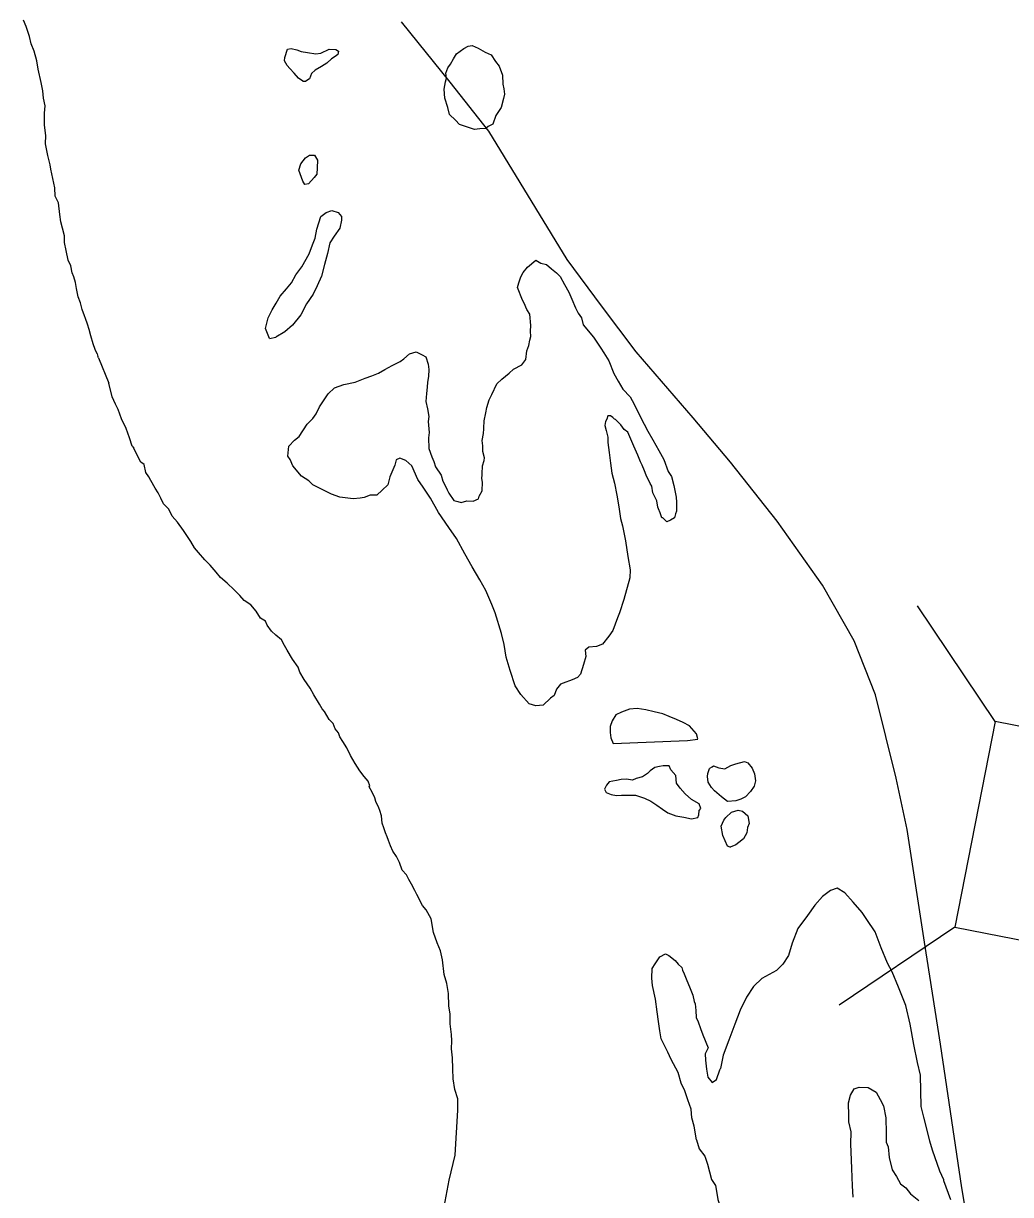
# Model space of a CAD drawing. Extents: x -83719 to 153526, y -11835 to 11446.
# Drawn here: x 1428.2 to 1490.4, y -1028.4 to -954.6 of the extents above; entities that cross this region are included whole.
import ezdxf

# ---------------------------------------------------------------- set-up
doc = ezdxf.new("R2010")
doc.units = 0
for name, color, linetype in [('Level 2', 7, 'Continuous'), ('Level 20', 7, 'Continuous'), ('Level 9', 7, 'Continuous')]:
    doc.layers.add(name, color=color, linetype=linetype)

msp = doc.modelspace()

# ---------------------------------------------------------------- linework, layer by layer
at = {"layer": 'Level 2'}
msp.add_lwpolyline([(1487.977, -1031.884), (1487.329, -1027.989), (1485.975, -1018.93), (1484.976, -1012.503), (1483.895, -1005.41), (1483.195, -1002.184), (1481.887, -996.933), (1480.55, -993.521), (1478.545, -990.022), (1475.696, -985.973), (1472.753, -982.261), (1470.397, -979.472), (1466.812, -975.305), (1464.62, -972.412), (1462.46, -969.485), (1457.528, -961.405), (1455.098, -958.316), (1452.021, -954.506)], dxfattribs=at)
at = {"layer": 'Level 20'}
for p, q in [((1489.436, -998.609), (1484.526, -991.307)), ((1486.899, -1011.563), (1479.596, -1016.473))]:
    msp.add_line(p, q, dxfattribs=at)
msp.add_lwpolyline([(1528.298, -1006.222), (1489.436, -998.609), (1486.899, -1011.563), (1525.76, -1019.176)], close=True, dxfattribs=at)
at = {"layer": 'Level 9'}
for points in [[(1432.838, -975.432), (1432.726, -975.167), (1432.585, -974.803), (1432.441, -974.305), (1432.333, -973.906), (1432.226, -973.574), (1432.119, -973.209), (1432.049, -973.044), (1431.907, -972.646), (1431.798, -972.214), (1431.657, -971.849), (1431.546, -971.317), (1431.472, -970.951), (1431.365, -970.586), (1431.259, -970.321), (1431.184, -969.888), (1431.009, -969.524), (1430.897, -968.925), (1430.787, -968.427), (1430.778, -967.992), (1430.668, -967.527), (1430.56, -967.128), (1430.484, -966.662), (1430.402, -965.929), (1430.193, -965.499), (1430.182, -964.965), (1429.924, -963.801), (1429.886, -963.534), (1429.74, -962.936), (1429.591, -962.204), (1429.614, -961.669), (1429.534, -961.036), (1429.518, -960.268), (1429.575, -959.799), (1429.465, -959.334), (1429.422, -958.867), (1429.311, -958.335), (1429.127, -957.503), (1429.05, -956.97), (1428.871, -956.373), (1428.694, -955.909), (1428.585, -955.443), (1428.372, -954.813), (1428.197, -954.416)], [(1445.801, -958.248), (1445.531, -958.054), (1445.258, -957.759), (1444.985, -957.464), (1444.815, -957.267), (1444.642, -956.97), (1444.671, -956.769), (1444.827, -956.231), (1445.059, -956.193), (1445.427, -956.285), (1445.696, -956.379), (1446.097, -956.438), (1446.632, -956.526), (1446.931, -956.487), (1447.459, -956.241), (1447.892, -956.266), (1448.061, -956.362), (1447.999, -956.564), (1447.835, -956.701), (1447.605, -956.84), (1447.31, -957.113), (1446.981, -957.321), (1446.587, -957.563), (1446.358, -957.769), (1446.231, -958.105), (1446.001, -958.244)], [(1454.82, -957.754), (1454.946, -957.417), (1455.108, -957.18), (1455.301, -956.842), (1455.494, -956.537), (1455.954, -956.193), (1456.217, -956.054), (1456.483, -956.015), (1456.853, -956.174), (1457.291, -956.432), (1457.661, -956.591), (1457.936, -957.019), (1458.176, -957.315), (1458.387, -957.878), (1458.399, -958.446), (1458.472, -958.745), (1458.512, -959.078), (1458.451, -959.347), (1458.297, -959.918), (1457.974, -960.426), (1457.785, -960.965), (1457.488, -961.105), (1457.325, -961.242), (1456.958, -961.25), (1456.626, -961.29), (1456.123, -961.134), (1455.686, -960.976), (1455.415, -960.715), (1455.041, -960.356), (1454.932, -959.923), (1454.753, -959.326), (1454.708, -958.759), (1454.798, -958.289), (1454.86, -958.054)], [(1454.86, -958.054), (1454.82, -957.754)], [(1445.801, -958.248), (1446.001, -958.244)], [(1445.799, -964.563), (1445.551, -963.867), (1445.676, -963.463), (1445.968, -963.089), (1446.231, -962.917), (1446.531, -962.91), (1446.738, -963.24), (1446.714, -963.708), (1446.689, -964.11), (1446.527, -964.314), (1446.169, -964.722), (1445.937, -964.761)], [(1445.939, -964.76), (1445.799, -964.563)], [(1443.706, -974.464), (1443.46, -973.835), (1443.612, -973.163), (1443.868, -972.657), (1444.126, -972.25), (1444.384, -971.81), (1444.774, -971.334), (1445.099, -970.96), (1445.355, -970.453), (1445.744, -969.943), (1446.194, -969.132), (1446.415, -968.559), (1446.573, -968.155), (1446.695, -967.584), (1446.945, -966.777), (1447.273, -966.536), (1447.636, -966.395), (1448.039, -966.52), (1448.244, -966.783), (1448.249, -967.016), (1448.126, -967.52), (1447.77, -968.029), (1447.512, -968.435), (1447.359, -969.107), (1447.174, -969.813), (1446.99, -970.552), (1446.702, -971.159), (1446.446, -971.666), (1446.026, -972.276), (1445.674, -972.985), (1445.154, -973.631), (1444.663, -974.043), (1444.104, -974.389)], [(1447.41, -977.96), (1447.802, -977.584), (1448.397, -977.371), (1449.094, -977.222), (1449.722, -976.975), (1450.152, -976.832), (1450.581, -976.656), (1450.976, -976.413), (1451.437, -976.169), (1451.932, -975.925), (1452.162, -975.753), (1452.522, -975.445), (1452.952, -975.302), (1453.322, -975.494), (1453.558, -975.623), (1453.701, -976.088), (1453.742, -976.421), (1453.717, -976.856), (1453.658, -977.224), (1453.631, -977.526), (1453.606, -977.927), (1453.55, -978.43), (1453.66, -978.895), (1453.737, -979.394), (1453.71, -979.696), (1453.757, -980.396), (1453.731, -980.731), (1453.745, -981.399), (1453.923, -981.93), (1454.062, -982.227), (1454.169, -982.559), (1454.513, -983.087), (1454.62, -983.452), (1454.725, -983.65), (1454.899, -984.014), (1455.003, -984.212), (1455.312, -984.673), (1455.58, -984.734), (1455.781, -984.797), (1456.145, -984.689), (1456.546, -984.713), (1456.876, -984.573), (1456.906, -984.405), (1457.099, -984.067), (1457.121, -983.532), (1457.083, -983.299), (1457.111, -983.064), (1457.11, -982.997), (1457.133, -982.496), (1457.226, -982.16), (1457.255, -981.992), (1457.147, -981.593), (1457.14, -981.226), (1457.099, -980.893), (1457.19, -980.456), (1457.217, -980.155), (1457.217, -980.122), (1457.24, -979.653), (1457.33, -979.15), (1457.389, -978.815), (1457.546, -978.344), (1457.706, -978.006), (1458.025, -977.331), (1458.352, -977.024), (1458.81, -976.646), (1459.072, -976.407), (1459.599, -976.128), (1459.859, -975.788), (1459.914, -975.253), (1460.04, -974.916), (1460.1, -974.58), (1460.162, -974.345), (1460.155, -974.011), (1460.181, -973.643), (1460.1, -972.943), (1459.927, -972.646), (1459.752, -972.249), (1459.648, -972.051), (1459.331, -971.256), (1459.425, -970.953), (1459.551, -970.583), (1459.678, -970.313), (1459.971, -969.972), (1460.495, -969.527), (1460.799, -969.721), (1461.167, -969.813), (1461.473, -970.074), (1461.778, -970.335), (1462.016, -970.563), (1462.293, -971.059), (1462.569, -971.554), (1462.745, -971.984), (1462.99, -972.547), (1463.163, -972.878), (1463.369, -973.174), (1463.478, -973.606), (1464.128, -974.394), (1464.575, -975.086), (1464.781, -975.382), (1465.091, -975.877), (1465.408, -976.672)], [(1443.706, -974.464), (1444.104, -974.389)], [(1432.838, -975.432), (1432.896, -975.605)], [(1432.921, -975.693), (1432.896, -975.605)], [(1432.921, -975.693), (1432.923, -975.696), (1433.569, -977.288)], [(1465.408, -976.672), (1465.684, -977.167), (1465.961, -977.662), (1466.438, -978.153), (1466.681, -978.616), (1466.959, -979.178), (1467.307, -979.872), (1467.549, -980.301), (1467.86, -980.862), (1468.24, -981.523), (1468.552, -982.084), (1468.834, -982.846), (1469.041, -983.176), (1469.186, -983.741), (1469.334, -984.473), (1469.341, -984.773), (1469.348, -985.107), (1469.352, -985.341), (1469.289, -985.509), (1469.228, -985.778), (1468.965, -985.917), (1468.734, -986.022), (1468.495, -985.76), (1468.428, -985.762), (1468.322, -985.463), (1468.217, -985.198), (1468.181, -985.099), (1468.106, -984.699), (1467.863, -984.204), (1467.787, -983.771), (1467.684, -983.606), (1467.44, -983.077), (1467.334, -982.812), (1467.193, -982.447), (1467.089, -982.249), (1466.914, -981.818), (1466.669, -981.256), (1466.284, -980.362), (1466.047, -980.2), (1465.841, -979.903), (1465.501, -979.577), (1465.434, -979.545), (1465.332, -979.447), (1465.197, -979.349), (1465.13, -979.351), (1465.03, -979.353), (1464.968, -979.555), (1464.871, -979.69), (1464.843, -979.958), (1464.916, -980.257), (1465.025, -980.689), (1465.032, -981.023), (1465.111, -981.656), (1465.192, -982.323), (1465.272, -982.956), (1465.451, -983.587), (1465.6, -984.352), (1465.716, -985.085), (1465.831, -985.817), (1465.94, -986.283), (1466.126, -987.214), (1466.28, -988.213), (1466.431, -989.045), (1466.408, -989.547), (1466.037, -990.925), (1465.754, -991.766), (1465.627, -992.07), (1465.344, -992.878), (1465.085, -993.217), (1464.696, -993.727), (1464.299, -993.869), (1463.833, -993.912), (1463.604, -994.118), (1463.646, -994.518), (1463.49, -995.022), (1463.302, -995.628), (1463.107, -995.832), (1462.777, -995.973), (1462.215, -996.186), (1462.049, -996.256), (1461.789, -996.562), (1461.631, -996.967), (1461.401, -997.139), (1460.944, -997.583), (1460.479, -997.626), (1460.076, -997.501), (1459.531, -996.911), (1459.186, -996.351), (1458.866, -995.389), (1458.616, -994.559), (1458.499, -993.759), (1458.318, -993.062), (1457.925, -991.767), (1457.714, -991.237), (1457.329, -990.343), (1456.949, -989.683), (1456.465, -988.858), (1456.015, -988.033), (1455.495, -987.075), (1455.014, -986.383), (1454.362, -985.429)], [(1435.059, -981.255), (1434.874, -980.734), (1434.661, -980.138), (1434.383, -979.542), (1434.17, -978.945), (1433.997, -978.615), (1433.787, -978.152), (1433.569, -977.288)], [(1454.362, -985.429), (1453.843, -984.538), (1453.396, -983.846), (1453.052, -983.352), (1452.668, -982.491), (1452.295, -982.165), (1451.925, -982.006), (1451.694, -982.111), (1451.601, -982.447), (1451.283, -983.189), (1451.16, -983.693), (1450.801, -984.035), (1450.474, -984.343), (1450.041, -984.352), (1449.678, -984.493), (1449.412, -984.532), (1448.98, -984.575), (1448.145, -984.459), (1447.608, -984.27), (1446.935, -983.951), (1446.43, -983.694), (1446.191, -983.432), (1445.718, -983.141), (1445.172, -982.485), (1444.997, -982.088), (1444.859, -981.89), (1444.913, -981.254), (1445.272, -980.879), (1445.566, -980.639), (1446.083, -979.859), (1446.443, -979.517), (1446.636, -979.213), (1446.86, -978.773), (1447.41, -977.96)], [(1435.059, -981.255), (1435.146, -981.386)], [(1435.808, -982.418), (1435.605, -982.256), (1435.363, -981.827), (1435.146, -981.386)], [(1455.575, -1023.024), (1455.562, -1022.389), (1455.383, -1021.792), (1455.269, -1021.126), (1455.256, -1020.491), (1455.242, -1019.79), (1455.163, -1019.224), (1455.186, -1018.722), (1455.178, -1018.321), (1455.137, -1017.988), (1455.097, -1017.655), (1455.085, -1017.054), (1455.007, -1016.521), (1454.991, -1015.753), (1454.878, -1015.12), (1454.7, -1014.556), (1454.614, -1013.622), (1454.469, -1013.057), (1454.259, -1012.561), (1454.045, -1011.897), (1453.894, -1011.032), (1453.582, -1010.47), (1453.343, -1010.208), (1452.996, -1009.514), (1452.857, -1009.25), (1452.649, -1008.853), (1452.476, -1008.556), (1452.337, -1008.258), (1452.064, -1007.964), (1451.888, -1007.5), (1451.713, -1007.102), (1451.473, -1006.773), (1451.333, -1006.442), (1451.193, -1006.111), (1451.121, -1005.879), (1451.016, -1005.614), (1450.91, -1005.315), (1450.804, -1005.017), (1450.761, -1004.55), (1450.654, -1004.218), (1450.584, -1004.053), (1450.409, -1003.656), (1450.337, -1003.423), (1450.163, -1003.059), (1449.99, -1002.729), (1450.022, -1002.662), (1449.916, -1002.363), (1449.676, -1002.068), (1449.402, -1001.706), (1449.093, -1001.245), (1448.816, -1000.75), (1448.572, -1000.254), (1448.331, -999.858), (1448.125, -999.562), (1448.053, -999.329), (1447.848, -999.066), (1447.708, -998.735), (1447.469, -998.473), (1447.159, -997.979), (1447.022, -997.814), (1446.85, -997.517), (1446.504, -996.923), (1446.262, -996.494), (1445.885, -995.968), (1445.609, -995.506), (1445.502, -995.174), (1445.158, -994.68), (1444.814, -994.12), (1444.641, -993.823), (1444.467, -993.459), (1444.094, -993.166), (1443.822, -992.905), (1443.548, -992.543), (1443.443, -992.278), (1443.139, -992.084), (1442.863, -991.656), (1442.522, -991.262), (1442.116, -990.97), (1441.843, -990.675), (1441.469, -990.316), (1441.028, -989.891), (1440.62, -989.532), (1440.347, -989.204), (1439.971, -988.744), (1439.631, -988.417), (1439.222, -987.958), (1438.982, -987.663), (1438.741, -987.267), (1438.534, -986.937), (1438.293, -986.575), (1437.916, -986.048), (1437.575, -985.655), (1437.366, -985.225), (1437.026, -984.898), (1436.852, -984.534), (1436.678, -984.204), (1436.505, -983.907), (1436.229, -983.412), (1436.091, -983.181), (1435.919, -982.917), (1435.808, -982.418)], [(1470.703, -999.706), (1470.61, -999.38), (1470.167, -998.888), (1469.762, -998.663), (1469.358, -998.471), (1468.888, -998.281), (1468.485, -998.123), (1467.949, -998.001), (1467.414, -997.878), (1466.879, -997.79), (1466.38, -997.834), (1465.884, -998.011), (1465.521, -998.186), (1465.296, -998.559), (1465.17, -998.929), (1465.178, -999.296), (1465.218, -999.629), (1465.359, -999.994), (1470.052, -999.793)], [(1470.052, -999.793), (1470.696, -999.708)], [(1470.874, -1004.085), (1470.768, -1003.787), (1470.296, -1003.53), (1469.889, -1003.171), (1469.582, -1002.81), (1469.342, -1002.481), (1469.299, -1002.014), (1468.991, -1001.653), (1468.886, -1001.388), (1468.52, -1001.396), (1468.287, -1001.435), (1467.989, -1001.508), (1467.693, -1001.715), (1467.53, -1001.885), (1467.201, -1002.093), (1466.804, -1002.202), (1466.573, -1002.307), (1466.205, -1002.248), (1465.872, -1002.255), (1465.574, -1002.328), (1465.109, -1002.405), (1464.947, -1002.609), (1464.819, -1002.879), (1464.923, -1003.077), (1465.225, -1003.204), (1465.56, -1003.264), (1465.893, -1003.257), (1466.392, -1003.246), (1466.759, -1003.238), (1467.329, -1003.426), (1467.733, -1003.618), (1468.105, -1003.878), (1468.477, -1004.137), (1468.814, -1004.364), (1469.318, -1004.553), (1469.82, -1004.643), (1470.288, -1004.733), (1470.686, -1004.658), (1470.749, -1004.489), (1470.777, -1004.221)], [(1471.592, -1001.46), (1471.685, -1001.395), (1472.021, -1001.522), (1472.388, -1001.581), (1472.784, -1001.372), (1473.081, -1001.265), (1473.645, -1001.119), (1473.847, -1001.215), (1474.12, -1001.543), (1474.261, -1001.908), (1474.336, -1002.341), (1474.243, -1002.677), (1474.017, -1003.016), (1473.691, -1003.357), (1473.394, -1003.497), (1473.097, -1003.603), (1472.564, -1003.648), (1472.192, -1003.356), (1471.751, -1002.964), (1471.547, -1002.768), (1471.34, -1002.438), (1471.299, -1002.072), (1471.328, -1001.871), (1471.422, -1001.568), (1471.451, -1001.552)], [(1471.451, -1001.552), (1471.592, -1001.46)], [(1470.777, -1004.221), (1470.874, -1004.085)], [(1472.556, -1006.455), (1472.276, -1005.793), (1472.163, -1005.194), (1472.322, -1004.823), (1472.452, -1004.653), (1472.811, -1004.311), (1473.242, -1004.202), (1473.51, -1004.263), (1473.849, -1004.556), (1473.926, -1005.022), (1473.831, -1005.292), (1473.772, -1005.627), (1473.579, -1005.999), (1473.285, -1006.239), (1473.087, -1006.377), (1472.724, -1006.518), (1472.758, -1006.551)], [(1472.724, -1006.518), (1472.556, -1006.455)], [(1486.191, -1027.493), (1485.942, -1026.95), (1485.481, -1025.623), (1485.303, -1025.059), (1485.229, -1024.693), (1484.938, -1023.53), (1484.758, -1022.866), (1484.717, -1020.895), (1484.533, -1020.097), (1484.31, -1018.966), (1484.083, -1017.668), (1483.793, -1016.505), (1483.335, -1015.345), (1482.949, -1014.385), (1482.637, -1013.823), (1482.251, -1012.863), (1481.864, -1011.869), (1481.348, -1011.078), (1481.039, -1010.65), (1480.492, -1009.994), (1479.947, -1009.404), (1479.475, -1009.113), (1479.044, -1009.256), (1478.552, -1009.634), (1478.064, -1010.179), (1477.611, -1010.824), (1476.995, -1011.639), (1476.648, -1012.582), (1476.397, -1013.356), (1476.042, -1013.898), (1475.675, -1014.282)], [(1470.608, -1024.973), (1470.457, -1024.108), (1470.313, -1023.576), (1470.268, -1023.043), (1470.056, -1022.446), (1469.878, -1021.882), (1469.634, -1021.386), (1469.454, -1020.721), (1469.004, -1019.896), (1468.794, -1019.432), (1468.377, -1018.606), (1468.3, -1018.107), (1468.221, -1017.507), (1468.142, -1016.907), (1468.025, -1016.108), (1467.841, -1015.243), (1467.798, -1014.776), (1467.819, -1014.174), (1468.012, -1013.87), (1468.303, -1013.429), (1468.666, -1013.254), (1468.868, -1013.35), (1469.274, -1013.675), (1469.446, -1013.906), (1469.683, -1014.101), (1469.72, -1014.267), (1469.824, -1014.499), (1470, -1014.93), (1470.175, -1015.327), (1470.386, -1015.857), (1470.461, -1016.256), (1470.53, -1016.388), (1470.572, -1016.822), (1470.581, -1017.256), (1470.72, -1017.52), (1470.862, -1017.951), (1471.004, -1018.349), (1471.354, -1019.177), (1471.162, -1019.549), (1471.17, -1019.95), (1471.249, -1020.516), (1471.326, -1021.015), (1471.599, -1021.344), (1471.862, -1021.171), (1472.083, -1020.565)], [(1474.757, -1014.788), (1475.675, -1014.282)], [(1474.757, -1014.788), (1474.206, -1015.307), (1473.753, -1015.985), (1473.37, -1016.795), (1473.022, -1017.671), (1472.643, -1018.682), (1472.296, -1019.625), (1472.114, -1020.464)], [(1472.083, -1020.565), (1472.114, -1020.464)], [(1480.478, -1028.571), (1480.43, -1027.87), (1480.407, -1026.768), (1480.353, -1025.733), (1480.342, -1025.232), (1480.36, -1024.463), (1480.213, -1023.832), (1480.206, -1023.464), (1480.188, -1022.63), (1480.312, -1022.159), (1480.537, -1021.753), (1480.867, -1021.646), (1481.434, -1021.667), (1481.94, -1021.957), (1482.183, -1022.42), (1482.391, -1022.816), (1482.54, -1023.581), (1482.56, -1024.55), (1482.572, -1025.118), (1482.678, -1025.416), (1482.759, -1026.083), (1482.941, -1026.847), (1483.217, -1027.276), (1483.459, -1027.738), (1483.798, -1027.998), (1484.105, -1028.359), (1484.614, -1028.783)], [(1454.584, -1029.861), (1455.035, -1027.512), (1455.402, -1025.934), (1455.57, -1023.105)], [(1455.57, -1023.105), (1455.575, -1023.024)], [(1470.608, -1024.973), (1470.787, -1025.537), (1471.129, -1025.998), (1471.306, -1026.495), (1471.559, -1027.459), (1471.801, -1027.854), (1471.913, -1028.453), (1471.952, -1028.72), (1472.165, -1029.35), (1472.273, -1029.715), (1472.413, -1030.08), (1472.656, -1030.542), (1473.033, -1031.036), (1473.34, -1031.363), (1473.782, -1031.821), (1474.225, -1032.28), (1474.7, -1032.704), (1475.209, -1033.127), (1475.38, -1033.357), (1475.787, -1033.716)], [(1486.201, -1027.552), (1486.191, -1027.493)], [(1486.645, -1028.739), (1486.201, -1027.552)]]:
    msp.add_lwpolyline(points, dxfattribs=at)

doc.saveas('drawing.dxf')
